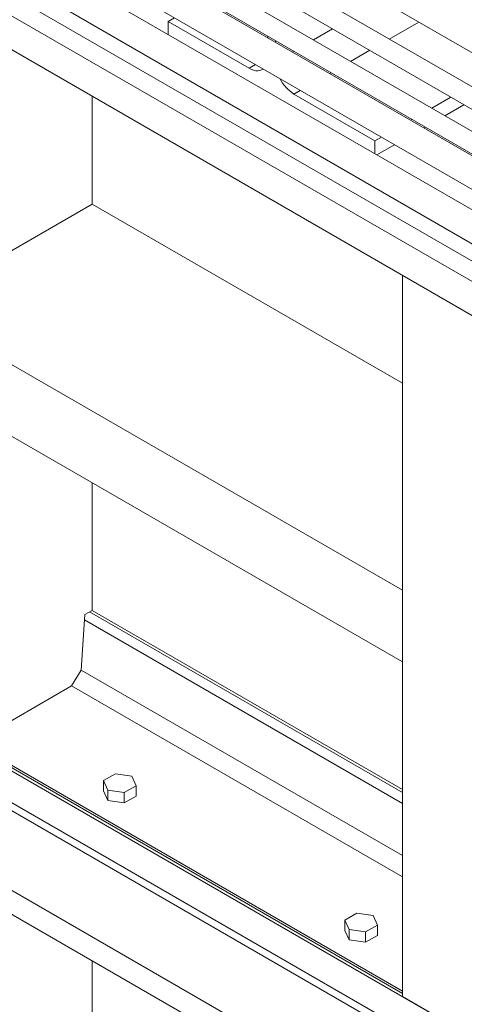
# Model space of a CAD drawing. Header units: millimetres. Extents: x 525 to 29324, y 175 to 20618.
# Tile 384 of 588: x 20024 to 20480, y 13151 to 14160. Entities that reach past the tile are written whole.
import ezdxf

# ---------------------------------------------------------------- set-up
doc = ezdxf.new("R2010")
doc.units = ezdxf.units.MM
doc.linetypes.add('SLD-Continua', pattern=[0])

msp = doc.modelspace()

# ---------------------------------------------------------------- linework, layer by layer
at = {"color": 7, "linetype": 'SLD-Continua', "lineweight": 18, "ltscale": 35}
for p, q in [((20793, 13915.1), (19770.3, 14505.3)), ((19760.3, 14488), (20773, 13903.6)), ((20753.4, 13892.3), (19730.7, 14482.5)), ((19720.8, 14465.1), (20742.4, 13875.5)), ((20742.4, 13873.7), (19768.6, 14435.7)), ((20742.4, 13873.7), (19768.6, 14435.7)), ((20740.4, 13819.4), (19720.5, 14408)), ((19753.6, 14409.8), (20742.4, 13839.1)), ((19753.6, 14409.8), (20742.4, 13839.1)), ((19705.5, 14382), (20725.4, 13793.4)), ((20725.4, 13754.5), (19720.5, 14334.5)), ((19753.6, 14336.3), (20725.4, 13775.4)), ((19705.5, 14308.5), (20725.4, 13719.9)), ((21023.7, 12808.4), (18500.2, 14264.8)), ((21023.7, 12808.4), (18500.2, 14264.8)), ((21023.7, 12808.4), (18500.2, 14264.8)), ((21023.7, 12808.4), (18500.2, 14264.8)), ((21023.7, 12808.4), (18500.2, 14264.8)), ((20818.1, 13935.6), (20286, 14242.7)), ((20818.1, 13935.6), (20286, 14242.7)), ((20818.1, 13935.6), (20286, 14242.7)), ((20818.1, 13935.6), (20286, 14242.7)), ((20818.1, 13935.6), (20286, 14242.7)), ((21023.7, 12775.7), (18500.2, 14232.2)), ((21023.7, 12775.7), (18500.2, 14232.2)), ((21023.7, 12775.7), (18500.2, 14232.2)), ((21023.7, 12767.6), (18493.1, 14228.1)), ((21023.7, 12767.6), (18493.1, 14228.1)), ((21023.7, 12767.6), (18493.1, 14228.1)), ((20176, 14158.4), (20182.6, 14162.2)), ((20176, 14158.4), (20182.6, 14162.2)), ((20176, 14158.4), (20182.6, 14162.2)), ((20176, 14158.4), (20182.6, 14162.2)), ((20176, 14158.4), (20182.6, 14162.2)), ((20176, 14158.4), (20176, 14145.1)), ((20259.1, 14110.4), (20176, 14158.4)), ((20176, 14158.4), (20176, 14145.1)), ((20259.1, 14110.4), (20176, 14158.4)), ((20176, 14158.4), (20176, 14145.1)), ((20259.1, 14110.4), (20176, 14158.4)), ((20176, 14158.4), (20176, 14145.1)), ((20259.1, 14110.4), (20176, 14158.4)), ((20176, 14158.4), (20176, 14145.1)), ((20259.1, 14110.4), (20176, 14158.4)), ((20325, 14139.5), (20344.6, 14150.8)), ((20325, 14139.5), (20344.6, 14150.8)), ((20325, 14139.5), (20344.6, 14150.8)), ((20325, 14139.5), (20344.6, 14150.8)), ((20325, 14139.5), (20344.6, 14150.8)), ((20402.8, 14140.3), (20433.1, 14157.8)), ((20402.8, 14140.3), (20433.1, 14157.8)), ((20402.8, 14140.3), (20433.1, 14157.8)), ((20402.8, 14140.3), (20433.1, 14157.8)), ((20402.8, 14140.3), (20433.1, 14157.8)), ((21023.7, 12685.9), (18493.1, 14146.4)), ((21023.7, 12685.9), (18493.1, 14146.4)), ((21023.7, 12685.9), (18493.1, 14146.4)), ((20278.2, 14143.4), (20278.2, 14141.7)), ((20278.2, 14143.4), (20278.2, 14141.7)), ((20278.2, 14143.4), (20278.2, 14141.7)), ((20278.2, 14143.4), (20278.2, 14141.7)), ((20278.2, 14143.4), (20278.2, 14141.7)), ((20286, 14137.2), (20286, 14138.9)), ((20286, 14137.2), (20286, 14138.9)), ((20286, 14137.2), (20286, 14138.9)), ((20286, 14137.2), (20286, 14138.9)), ((20286, 14137.2), (20286, 14138.9)), ((20303.5, 14127.1), (20305, 14128)), ((20303.5, 14127.1), (20305, 14128)), ((20303.5, 14127.1), (20305, 14128)), ((20303.5, 14127.1), (20305, 14128)), ((20303.5, 14127.1), (20305, 14128)), ((20363.2, 14117.5), (20382.8, 14128.8)), ((20363.2, 14117.5), (20382.8, 14128.8)), ((20363.2, 14117.5), (20382.8, 14128.8)), ((20363.2, 14117.5), (20382.8, 14128.8)), ((20363.2, 14117.5), (20382.8, 14128.8)), ((21023.7, 12661.4), (18500.2, 14117.8)), ((21023.7, 12661.4), (18500.2, 14117.8)), ((21023.7, 12661.4), (18500.2, 14117.8)), ((21023.7, 12661.4), (18500.2, 14117.8)), ((21023.7, 12661.4), (18500.2, 14117.8)), ((21023.7, 12661.4), (18500.2, 14117.8)), ((20259.1, 14110.4), (20265.7, 14114.2)), ((20259.1, 14110.4), (20265.7, 14114.2)), ((20259.1, 14110.4), (20265.7, 14114.2)), ((20259.1, 14110.4), (20265.7, 14114.2)), ((20259.1, 14110.4), (20265.7, 14114.2)), ((20341.6, 14105), (20343.2, 14105.9)), ((20341.6, 14105), (20343.2, 14105.9)), ((20341.6, 14105), (20343.2, 14105.9)), ((20341.6, 14105), (20343.2, 14105.9)), ((20341.6, 14105), (20343.2, 14105.9)), ((20098.2, 13971.2), (20098.2, 14081.9)), ((20098.2, 13971.2), (20098.2, 14081.9)), ((20098.2, 13971.2), (20098.2, 14081.9)), ((20098.2, 13971.2), (20098.2, 14081.9)), ((20098.2, 13971.2), (20098.2, 14081.9)), ((20305, 14083.9), (20311.6, 14087.7)), ((20305, 14083.9), (20311.6, 14087.7)), ((20305, 14083.9), (20311.6, 14087.7)), ((20305, 14083.9), (20311.6, 14087.7)), ((20305, 14083.9), (20311.6, 14087.7)), ((20388.1, 14035.9), (20305, 14083.9)), ((20388.1, 14035.9), (20305, 14083.9)), ((20388.1, 14035.9), (20305, 14083.9)), ((20388.1, 14035.9), (20305, 14083.9)), ((20388.1, 14035.9), (20305, 14083.9)), ((20446.3, 14069.5), (20465.9, 14080.8)), ((20446.3, 14069.5), (20465.9, 14080.8)), ((20446.3, 14069.5), (20465.9, 14080.8)), ((20446.3, 14069.5), (20465.9, 14080.8)), ((20446.3, 14069.5), (20465.9, 14080.8)), ((20459.7, 14061.7), (20479.3, 14073.1)), ((20459.7, 14061.7), (20479.3, 14073.1)), ((20459.7, 14061.7), (20479.3, 14073.1)), ((20459.7, 14061.7), (20479.3, 14073.1)), ((20459.7, 14061.7), (20479.3, 14073.1)), ((20424.7, 14057.1), (20426.3, 14058)), ((20424.7, 14057.1), (20426.3, 14058)), ((20424.7, 14057.1), (20426.3, 14058)), ((20424.7, 14057.1), (20426.3, 14058)), ((20424.7, 14057.1), (20426.3, 14058)), ((20438.2, 14049.3), (20439.7, 14050.2)), ((20438.2, 14049.3), (20439.7, 14050.2)), ((20438.2, 14049.3), (20439.7, 14050.2)), ((20438.2, 14049.3), (20439.7, 14050.2)), ((20438.2, 14049.3), (20439.7, 14050.2)), ((20388.1, 14035.9), (20394.7, 14039.7)), ((20388.1, 14035.9), (20394.7, 14039.7)), ((20388.1, 14035.9), (20394.7, 14039.7)), ((20388.1, 14035.9), (20394.7, 14039.7)), ((20388.1, 14035.9), (20394.7, 14039.7)), ((20388.1, 14022.7), (20388.1, 14035.9)), ((20388.1, 14022.7), (20388.1, 14035.9)), ((20388.1, 14022.7), (20388.1, 14035.9)), ((20388.1, 14022.7), (20388.1, 14035.9)), ((20388.1, 14022.7), (20388.1, 14035.9)), ((20390.1, 14021.6), (20408.2, 14032)), ((20390.1, 14021.6), (20408.2, 14032)), ((20390.1, 14021.6), (20408.2, 14032)), ((20390.1, 14021.6), (20408.2, 14032)), ((20390.1, 14021.6), (20408.2, 14032)), ((19914.4, 13865.1), (20098.2, 13971.2)), ((19914.4, 13865.1), (20098.2, 13971.2)), ((19914.4, 13865.1), (20098.2, 13971.2)), ((19914.4, 13865.1), (20098.2, 13971.2)), ((19914.4, 13865.1), (20098.2, 13971.2)), ((20416.4, 13787.6), (20098.2, 13971.2)), ((20416.4, 13787.6), (20098.2, 13971.2)), ((20416.4, 13787.6), (20098.2, 13971.2)), ((20416.4, 13787.6), (20098.2, 13971.2)), ((20416.4, 13787.6), (20098.2, 13971.2)), ((20416.4, 13158.9), (20416.4, 13898.2)), ((20416.4, 13158.9), (20416.4, 13898.2)), ((20416.4, 13158.9), (20416.4, 13898.2)), ((20416.4, 13158.9), (20416.4, 13898.2)), ((20416.4, 13158.9), (20416.4, 13898.2)), ((20416.4, 13575.4), (19914.4, 13865.1)), ((20416.4, 13575.4), (19914.4, 13865.1)), ((20416.4, 13575.4), (19914.4, 13865.1)), ((20416.4, 13575.4), (19914.4, 13865.1)), ((20416.4, 13575.4), (19914.4, 13865.1)), ((20416.4, 13501.9), (19914.4, 13791.6)), ((20416.4, 13501.9), (19914.4, 13791.6)), ((20416.4, 13501.9), (19914.4, 13791.6)), ((20416.4, 13501.9), (19914.4, 13791.6)), ((20416.4, 13501.9), (19914.4, 13791.6)), ((20098.2, 13554.7), (20098.2, 13685.5)), ((20098.2, 13554.7), (20098.2, 13685.5)), ((20098.2, 13554.7), (20098.2, 13685.5)), ((20098.2, 13554.7), (20098.2, 13685.5)), ((20098.2, 13554.7), (20098.2, 13685.5)), ((20416.4, 13501.9), (20416.4, 13575.4)), ((20416.4, 13501.9), (20416.4, 13575.4)), ((20416.4, 13501.9), (20416.4, 13575.4)), ((20416.4, 13501.9), (20416.4, 13575.4)), ((20416.4, 13501.9), (20416.4, 13575.4)), ((20090.9, 13550.5), (20098.2, 13554.7)), ((20090.9, 13550.5), (20098.2, 13554.7)), ((20090.9, 13550.5), (20098.2, 13554.7)), ((20090.9, 13550.5), (20098.2, 13554.7)), ((20090.9, 13550.5), (20098.2, 13554.7)), ((20416.4, 13371.1), (20098.2, 13554.7)), ((20416.4, 13371.1), (20098.2, 13554.7)), ((20416.4, 13371.1), (20098.2, 13554.7)), ((20416.4, 13371.1), (20098.2, 13554.7)), ((20416.4, 13371.1), (20098.2, 13554.7)), ((20087.1, 13493.5), (20090.9, 13550.5)), ((20087.1, 13493.5), (20090.9, 13550.5)), ((20087.1, 13493.5), (20090.9, 13550.5)), ((20087.1, 13493.5), (20090.9, 13550.5)), ((20087.1, 13493.5), (20090.9, 13550.5)), ((20416.4, 13356.9), (20090.5, 13545)), ((20416.4, 13356.9), (20090.5, 13545)), ((20416.4, 13356.9), (20090.5, 13545)), ((20416.4, 13356.9), (20090.5, 13545)), ((20416.4, 13356.9), (20090.5, 13545)), ((20416.4, 13367.9), (20095.4, 13553.1)), ((20416.4, 13367.9), (20095.4, 13553.1)), ((20416.4, 13367.9), (20095.4, 13553.1)), ((20416.4, 13367.9), (20095.4, 13553.1)), ((20416.4, 13367.9), (20095.4, 13553.1)), ((20087.1, 13493.5), (20077.2, 13477.3)), ((20087.1, 13493.5), (20077.2, 13477.3)), ((20087.1, 13493.5), (20077.2, 13477.3)), ((20087.1, 13493.5), (20077.2, 13477.3)), ((20087.1, 13493.5), (20077.2, 13477.3)), ((20416.4, 13303.4), (20087.1, 13493.5)), ((20416.4, 13303.4), (20087.1, 13493.5)), ((20416.4, 13303.4), (20087.1, 13493.5)), ((20416.4, 13303.4), (20087.1, 13493.5)), ((20416.4, 13303.4), (20087.1, 13493.5)), ((19975.8, 13418.8), (20077.2, 13477.3)), ((19975.8, 13418.8), (20077.2, 13477.3)), ((19975.8, 13418.8), (20077.2, 13477.3)), ((19975.8, 13418.8), (20077.2, 13477.3)), ((19975.8, 13418.8), (20077.2, 13477.3)), ((20416.4, 13281.5), (20077.2, 13477.3)), ((20416.4, 13281.5), (20077.2, 13477.3)), ((20416.4, 13281.5), (20077.2, 13477.3)), ((20416.4, 13281.5), (20077.2, 13477.3)), ((20416.4, 13281.5), (20077.2, 13477.3)), ((20416.4, 13162.1), (19917.2, 13450.2)), ((20416.4, 13162.1), (19917.2, 13450.2)), ((20416.4, 13162.1), (19917.2, 13450.2)), ((20416.4, 13162.1), (19917.2, 13450.2)), ((20416.4, 13162.1), (19917.2, 13450.2)), ((20416.4, 13164.5), (19919.2, 13451.4)), ((20416.4, 13164.5), (19919.2, 13451.4)), ((20416.4, 13164.5), (19919.2, 13451.4)), ((20416.4, 13164.5), (19919.2, 13451.4)), ((20416.4, 13164.5), (19919.2, 13451.4)), ((20122, 13387.2), (20109.8, 13380.2)), ((20122, 13387.2), (20109.8, 13380.2)), ((20122, 13387.2), (20109.8, 13380.2)), ((20138.8, 13384.7), (20122, 13387.2)), ((20138.8, 13384.7), (20122, 13387.2)), ((20138.8, 13384.7), (20122, 13387.2)), ((20143.2, 13375), (20138.8, 13384.7)), ((20143.2, 13375), (20138.8, 13384.7)), ((20143.2, 13375), (20138.8, 13384.7)), ((20109.8, 13380.2), (20114.3, 13370.5)), ((20109.8, 13369.6), (20109.8, 13380.2)), ((20109.8, 13380.2), (20114.3, 13370.5)), ((20109.8, 13369.6), (20109.8, 13380.2)), ((20109.8, 13380.2), (20114.3, 13370.5)), ((20109.8, 13369.6), (20109.8, 13380.2)), ((20131, 13367.9), (20143.2, 13375)), ((20131, 13367.9), (20143.2, 13375)), ((20131, 13367.9), (20143.2, 13375)), ((20143.2, 13364.4), (20143.2, 13375)), ((20143.2, 13364.4), (20143.2, 13375)), ((20143.2, 13364.4), (20143.2, 13375)), ((20109.8, 13369.6), (20114.3, 13359.9)), ((20109.8, 13369.6), (20114.3, 13359.9)), ((20109.8, 13369.6), (20114.3, 13359.9)), ((20114.3, 13359.9), (20114.3, 13370.5)), ((20114.3, 13370.5), (20131, 13367.9)), ((20114.3, 13359.9), (20114.3, 13370.5)), ((20114.3, 13370.5), (20131, 13367.9)), ((20114.3, 13359.9), (20114.3, 13370.5)), ((20114.3, 13370.5), (20131, 13367.9)), ((20131, 13357.3), (20131, 13367.9)), ((20131, 13357.3), (20131, 13367.9)), ((20131, 13357.3), (20131, 13367.9)), ((20131, 13357.3), (20143.2, 13364.4)), ((20131, 13357.3), (20143.2, 13364.4)), ((20131, 13357.3), (20143.2, 13364.4)), ((20114.3, 13359.9), (20131, 13357.3)), ((20114.3, 13359.9), (20131, 13357.3)), ((20114.3, 13359.9), (20131, 13357.3)), ((20369.5, 13244.4), (20357.3, 13237.3)), ((20369.5, 13244.4), (20357.3, 13237.3)), ((20369.5, 13244.4), (20357.3, 13237.3)), ((20386.2, 13241.8), (20369.5, 13244.4)), ((20386.2, 13241.8), (20369.5, 13244.4)), ((20386.2, 13241.8), (20369.5, 13244.4)), ((20390.7, 13232.2), (20386.2, 13241.8)), ((20390.7, 13232.2), (20386.2, 13241.8)), ((20390.7, 13232.2), (20386.2, 13241.8)), ((20357.3, 13237.3), (20361.7, 13227.7)), ((20357.3, 13226.7), (20357.3, 13237.3)), ((20357.3, 13237.3), (20361.7, 13227.7)), ((20357.3, 13226.7), (20357.3, 13237.3)), ((20357.3, 13237.3), (20361.7, 13227.7)), ((20357.3, 13226.7), (20357.3, 13237.3)), ((20378.5, 13225.1), (20390.7, 13232.2)), ((20378.5, 13225.1), (20390.7, 13232.2)), ((20378.5, 13225.1), (20390.7, 13232.2)), ((20390.7, 13221.6), (20390.7, 13232.2)), ((20390.7, 13221.6), (20390.7, 13232.2)), ((20390.7, 13221.6), (20390.7, 13232.2)), ((20357.3, 13226.7), (20361.7, 13217.1)), ((20357.3, 13226.7), (20361.7, 13217.1)), ((20357.3, 13226.7), (20361.7, 13217.1)), ((20361.7, 13217.1), (20361.7, 13227.7)), ((20361.7, 13227.7), (20378.5, 13225.1)), ((20361.7, 13217.1), (20361.7, 13227.7)), ((20361.7, 13227.7), (20378.5, 13225.1)), ((20361.7, 13217.1), (20361.7, 13227.7)), ((20361.7, 13227.7), (20378.5, 13225.1)), ((20378.5, 13214.5), (20378.5, 13225.1)), ((20378.5, 13214.5), (20378.5, 13225.1)), ((20378.5, 13214.5), (20378.5, 13225.1)), ((20378.5, 13214.5), (20390.7, 13221.6)), ((20378.5, 13214.5), (20390.7, 13221.6)), ((20378.5, 13214.5), (20390.7, 13221.6)), ((20361.7, 13217.1), (20378.5, 13214.5)), ((20361.7, 13217.1), (20378.5, 13214.5)), ((20361.7, 13217.1), (20378.5, 13214.5)), ((20098.2, 12694.4), (20098.2, 13195.5)), ((20098.2, 12694.4), (20098.2, 13195.5)), ((20098.2, 12694.4), (20098.2, 13195.5)), ((20098.2, 12694.4), (20098.2, 13195.5)), ((20098.2, 12694.4), (20098.2, 13195.5)), ((20098.2, 12694.4), (20098.2, 13195.5)), ((20480.1, 13122.1), (20416.4, 13158.9)), ((20480.1, 13122.1), (20416.4, 13158.9)), ((20480.1, 13122.1), (20416.4, 13158.9)), ((20480.1, 13122.1), (20416.4, 13158.9)), ((20480.1, 13122.1), (20416.4, 13158.9))]:
    msp.add_line(p, q, dxfattribs=at)
at = {"color": 7, "linetype": 'SLD-Continua', "lineweight": 18, "ltscale": 35, "flags": 128}
msp.add_lwpolyline([(20273.5, 14109.7), (20273.4, 14109.6), (20271.7, 14108.7), (20269.9, 14108.1), (20268, 14107.8), (20265.9, 14107.9), (20263.7, 14108.4), (20261.4, 14109.3), (20259.1, 14110.4)], dxfattribs=at)
msp.add_lwpolyline([(20273.5, 14109.7), (20273.4, 14109.6), (20271.7, 14108.7), (20269.9, 14108.1), (20268, 14107.8), (20265.9, 14107.9), (20263.7, 14108.4), (20261.4, 14109.3), (20259.1, 14110.4)], dxfattribs=at)
msp.add_lwpolyline([(20273.5, 14109.7), (20273.4, 14109.6), (20271.7, 14108.7), (20269.9, 14108.1), (20268, 14107.8), (20265.9, 14107.9), (20263.7, 14108.4), (20261.4, 14109.3), (20259.1, 14110.4)], dxfattribs=at)
msp.add_lwpolyline([(20273.5, 14109.7), (20273.4, 14109.6), (20271.7, 14108.7), (20269.9, 14108.1), (20268, 14107.8), (20265.9, 14107.9), (20263.7, 14108.4), (20261.4, 14109.3), (20259.1, 14110.4)], dxfattribs=at)
msp.add_lwpolyline([(20273.5, 14109.7), (20273.4, 14109.6), (20271.7, 14108.7), (20269.9, 14108.1), (20268, 14107.8), (20265.9, 14107.9), (20263.7, 14108.4), (20261.4, 14109.3), (20259.1, 14110.4)], dxfattribs=at)
at = {"color": 7, "linetype": 'SLD-Continua', "lineweight": 18, "ltscale": 1225}
msp.add_arc((20326.6, 14117.9), 40.2, 206.6488, 237.6596, dxfattribs=at)
msp.add_arc((20326.6, 14117.9), 40.2, 206.6488, 237.6596, dxfattribs=at)
msp.add_arc((20326.6, 14117.9), 40.2, 206.6488, 237.6596, dxfattribs=at)
msp.add_arc((20326.6, 14117.9), 40.2, 206.6488, 237.6596, dxfattribs=at)
msp.add_arc((20326.6, 14117.9), 40.2, 206.6488, 237.6596, dxfattribs=at)

doc.saveas('drawing.dxf')
